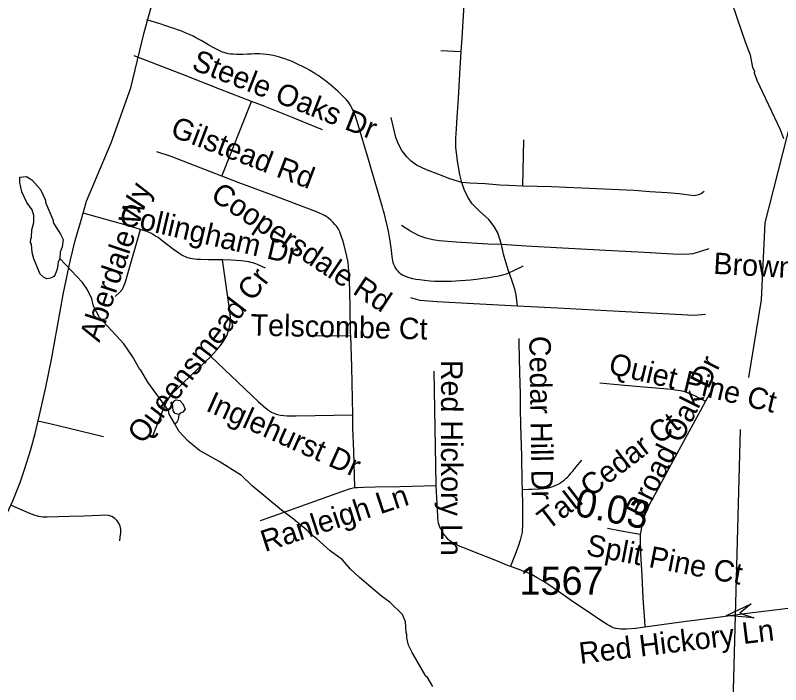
# Model space of a CAD drawing. Extents: x 1383679 to 1536984, y 460658 to 651027.
# Drawn here: x 1410412 to 1413802, y 513038 to 516004 of the extents above; entities that cross this region are included whole.
import ezdxf

# ---------------------------------------------------------------- set-up
doc = ezdxf.new("R2010")
doc.units = 0
for name, color, linetype in [('Exist Hydrographic Creek Single Shore', 7, 'Continuous'), ('Exist Hydrographic Misc Water Feature', 7, 'Continuous'), ('Exist Road Non-System Type 51', 7, 'Continuous'), ('Exist Road Non-System Type 51 Label', 7, 'Continuous'), ('Exist Road Primary NC Attributed', 7, 'Continuous'), ('Exist Road Secondary Mileage Hundredths English Label', 7, 'Continuous'), ('Exist Road Secondary Structure Pipe Attributed CELL', 7, 'Continuous'), ('Exist Road Secondary Type 51 Attributed', 7, 'Continuous'), ('Exist Road Secondary Type 51 Label', 7, 'Continuous'), ('Exist Road Secondary Type 51 Number Label', 7, 'Continuous')]:
    doc.layers.add(name, color=color, linetype=linetype)

msp = doc.modelspace()

# ---------------------------------------------------------------- linework, layer by layer
at = {"layer": 'Exist Hydrographic Creek Single Shore'}
for points in [[(1413660.1, 514398.6), (1413717.5, 514744), (1413732.5, 515085.1), (1413849.6, 515542.2), (1414049.5, 515922.2), (1414094.5, 516111.8), (1414181.5, 516287.2), (1414318.5, 516474.8), (1414371.5, 516631.3), (1414595.6, 517020.7), (1414757.5, 517624.7), (1414783.6, 518507.1), (1414752.5, 518632.5), (1414768.5, 519058.9), (1414826.6, 519458.1), (1414852.6, 519500.3), (1414961.6, 519531), (1415102.6, 519495.3)], [(1413547.4, 511006.6), (1413512.4, 511078.3), (1413459.4, 511322.4), (1413590.5, 512905.1), (1413623.3, 514169.3)]]:
    msp.add_lwpolyline(points, dxfattribs=at)
at = {"layer": 'Exist Hydrographic Misc Water Feature'}
for points in [[(1413584, 516063.5), (1413628.8, 515934.4), (1413644.1, 515886.3), (1413666.9, 515829.8), (1413677.7, 515773.6), (1413685.3, 515757.4), (1413685.1, 515749.4), (1413696.5, 515717.2), (1413799.8, 515498.9), (1413814.9, 515458.6)], [(1410609.7, 514925.9), (1410602.4, 514911.1), (1410597.7, 514879.2), (1410589.2, 514855.4), (1410583, 514847.5), (1410568.8, 514839.8), (1410552.7, 514836.2), (1410536.9, 514844.6), (1410523.1, 514856.9), (1410494.6, 514925.5), (1410487.3, 514953.7), (1410484, 514989.7), (1410480.2, 514997.8), (1410480.6, 515013.8), (1410484.7, 515021.7), (1410485.4, 515053.7), (1410494.1, 515085.5), (1410494.8, 515117.4), (1410487.4, 515141.6), (1410464, 515174.1), (1410441, 515222.6), (1410431.9, 515262.8), (1410432.4, 515286.8), (1410462.5, 515290), (1410486.2, 515275.5), (1410523.3, 515232.7), (1410544.4, 515188.3), (1410547.9, 515172.2), (1410578.4, 515099.5), (1410582.1, 515083.5), (1410613.1, 515034.8), (1410624.5, 515010.6), (1410619.8, 514978.7), (1410611.3, 514954.9), (1410609.7, 514925.9)], [(1411118.9, 514193.8), (1411093.8, 514236.3), (1411090.2, 514252.4), (1410998.9, 514378.4), (1410968.9, 514432.5), (1410964.1, 514435.2), (1410931.3, 514491.9), (1410892.5, 514548.7), (1410785.1, 514665.1), (1410758.1, 514715.7), (1410750.8, 514747.8), (1410731.7, 514788.2), (1410710.5, 514820.7), (1410609.7, 514925.9)], [(1411137.4, 514236), (1411119.9, 514239.8), (1411112.2, 514251.9), (1411108.9, 514284), (1411119.1, 514297.7), (1411125.2, 514299.6), (1411141.2, 514297.2), (1411154.8, 514282.9), (1411164.3, 514258.7), (1411154, 514245), (1411142, 514241.3), (1411137.4, 514236)], [(1411118.9, 514193.8), (1411129.5, 514202.7), (1411135.7, 514214.5), (1411137.1, 514222.8), (1411137.4, 514236)], [(1412262, 513030.6), (1412235.7, 513072.6), (1412230.9, 513075.3), (1412169.2, 513180.6), (1412153.8, 513213), (1412146.5, 513245.1), (1412146.9, 513261.1), (1412143.1, 513269.2), (1412140.1, 513317.2), (1412126.9, 513349.5), (1412072, 513402.7), (1412034.6, 513429.6), (1411936.4, 513513.7), (1411897.1, 513550.6), (1411862, 513591.3), (1411806.9, 513630.6), (1411748, 513683.9), (1411720.4, 513704.5), (1411702.8, 513722.9), (1411643.9, 513772.2), (1411590.7, 513811.4), (1411461.3, 513919.7), (1411414, 513965.3), (1411315.4, 514027.4), (1411228.3, 514075.4), (1411177.3, 514116.5), (1411136.2, 514161.4), (1411118.9, 514193.8)]]:
    msp.add_lwpolyline(points, dxfattribs=at)
at = {"layer": 'Exist Road Non-System Type 51'}
for p, q in [((1412296.1, 515848.8), (1412386.6, 515843.8)), ((1411327.6, 515291.2), (1411457.9, 515622.8)), ((1412659.9, 515247.8), (1412664, 515453.1)), ((1411713.9, 514583.4), (1411897.8, 514586))]:
    msp.add_line(p, q, dxfattribs=at)
for points in [[(1412386.6, 515843.8), (1412391.8, 515903.2), (1412400.8, 516052.2), (1412405.9, 516128.7)], [(1411509.2, 515832.7), (1411493.2, 515833.3), (1411482.2, 515833.3), (1411471, 515833.1), (1411459.1, 515832.7), (1411440.1, 515831.9), (1411420.7, 515831.2), (1411408.3, 515831), (1411391.5, 515831.1), (1411376.9, 515831.7), (1411364.7, 515832.7), (1411354.4, 515834.2), (1411341.1, 515837.7), (1411329.8, 515841.7), (1411321.7, 515845.2), (1411309, 515851.1), (1411300.4, 515855.5), (1411291.3, 515860.4), (1411270, 515872.4), (1411257.2, 515879.9), (1411243.2, 515887.9), (1411236, 515892.1), (1411221.3, 515900.2), (1411206.9, 515907.8), (1411199.9, 515911.4), (1411186.1, 515918), (1411172.5, 515924.1), (1411159, 515929.8), (1411145.2, 515935.2), (1411131.1, 515940.4), (1411116.2, 515945.6), (1411100.3, 515951), (1411091.9, 515953.7), (1411074.9, 515959.3), (1411058.3, 515964.6), (1411047.5, 515967.9), (1410994.5, 515984.9)], [(1412389.8, 515264.1), (1412380.6, 515298.3), (1412371.6, 515349.7), (1412363.5, 515419.1), (1412363.5, 515459.3), (1412365.6, 515501.6), (1412368.6, 515552.9), (1412374.6, 515635.5), (1412380.6, 515745.2), (1412386.6, 515843.8)], [(1411457.9, 515622.8), (1411321.6, 515675.3), (1411157.3, 515739.9), (1411118.4, 515755.5), (1410938.9, 515824.4)], [(1412660.6, 514892.5), (1412649.8, 514887.1), (1412633.3, 514879), (1412618, 514871.7), (1412599.2, 514863), (1412585.8, 514857.5), (1412575.5, 514854), (1412565.6, 514851.5), (1412558.5, 514849.9), (1412546.6, 514847.6), (1412533.2, 514845.2), (1412518.9, 514842.8), (1412501, 514839.9), (1412483.3, 514837.5), (1412464.6, 514835.3), (1412427.8, 514831.1), (1412406.3, 514828.9), (1412384.3, 514827), (1412363, 514825.6), (1412342.7, 514824.7), (1412323.6, 514824.2), (1412306, 514824.1), (1412290.1, 514824.4), (1412268.8, 514825.2), (1412249.2, 514826.4), (1412224.4, 514828.6), (1412201.7, 514831.5), (1412186.8, 514834), (1412173.3, 514837), (1412156.5, 514841.6), (1412138.1, 514847.8), (1412127.5, 514852.5), (1412119.9, 514857.3), (1412113.4, 514863.1), (1412107.2, 514870.2), (1412102.7, 514876), (1412097, 514884.5), (1412093.2, 514891.1), (1412088.9, 514900.7), (1412086.3, 514908.4), (1412084.2, 514916.7), (1412082.5, 514925.8), (1412081, 514935.7), (1412079.7, 514946.7), (1412077.9, 514963.7), (1412076.8, 514973.6), (1412075.5, 514984.8), (1412074.6, 514991), (1412073.6, 514997.7), (1412071.2, 515012.5), (1412069.8, 515020.8), (1412068.1, 515029.5), (1412064.5, 515048), (1412060.4, 515067.1), (1412056.1, 515086), (1412053.9, 515095.1), (1412051.6, 515104.1), (1412046.7, 515122.5), (1412041.1, 515142.7), (1412037.9, 515154), (1412030.6, 515179.5), (1411994.1, 515304.9), (1411976.2, 515365.6), (1411931.1, 515519.1), (1411916.8, 515561.3), (1411913.9, 515568.9), (1411908.8, 515581.1), (1411903.2, 515593.6), (1411898.5, 515602.9), (1411893, 515611.9), (1411888.1, 515618.7), (1411879, 515629.1), (1411870.2, 515638.7), (1411858.8, 515650.6), (1411850.1, 515659.2), (1411840.9, 515667.9), (1411830.9, 515677), (1411819.8, 515686.5), (1411807.5, 515696.7), (1411800.8, 515702.1), (1411786.3, 515713.4), (1411770.3, 515725.3), (1411752.9, 515737.4), (1411743.7, 515743.4), (1411734.2, 515749.4), (1411714.6, 515761.1), (1411704.6, 515766.7), (1411684.7, 515777.3), (1411665.3, 515786.9), (1411656, 515791.2), (1411638.2, 515798.9), (1411621.6, 515805.5), (1411606.1, 515811.1), (1411591.7, 515815.9), (1411578.3, 515820), (1411565.7, 515823.5), (1411553.7, 515826.4), (1411536.6, 515829.6), (1411525.5, 515831.2), (1411509.2, 515832.7)], [(1411772.3, 515496.9), (1411643.2, 515549.3), (1411502.9, 515605.4), (1411457.9, 515622.8)], [(1412389.8, 515264.1), (1412336.8, 515279.6), (1412288.1, 515299.3), (1412233.6, 515319.4), (1412189.4, 515340.6), (1412165.2, 515357.7), (1412146.1, 515376.8), (1412124, 515405), (1412109.9, 515433.2), (1412097.9, 515462.3), (1412086.8, 515507.7), (1412076.6, 515550.9)], [(1411327.6, 515291.2), (1411235, 515326.8), (1411101.9, 515377.9), (1411038.9, 515398.9)], [(1411897.8, 514586), (1411897.5, 514594.4), (1411894.6, 514713.7), (1411891.8, 514833.8), (1411890.9, 514856.3), (1411890, 514869.9), (1411888.1, 514891.6), (1411886.3, 514908.4), (1411880.2, 514937.3), (1411867.7, 514992.2), (1411862, 515010.4), (1411855.9, 515027.2), (1411849.4, 515044.8), (1411843.9, 515056.4), (1411836.4, 515067.7), (1411829, 515076.5), (1411819.2, 515087.2), (1411810.4, 515096.4), (1411798.2, 515107.3), (1411785.2, 515115.2), (1411772.1, 515122.2), (1411759.9, 515127.7), (1411746.4, 515133.8), (1411574.8, 515199), (1411399.1, 515263.7), (1411327.6, 515291.2)], [(1412564.9, 514988.3), (1412548.8, 515039.7), (1412533.6, 515068.8), (1412509.5, 515100), (1412468.2, 515136.2), (1412435, 515168.5), (1412415.9, 515198.7), (1412399.8, 515232.9), (1412389.8, 515264.1)], [(1412659.9, 515247.8), (1412596.6, 515250.8), (1412557.9, 515252), (1412493.4, 515257), (1412424.9, 515261.1), (1412389.8, 515264.1)], [(1413463.4, 515222.8), (1413449.6, 515213), (1413437.2, 515208.4), (1413419.2, 515204.8), (1413352.2, 515213.7), (1413298.8, 515217.6), (1413223, 515222.3), (1413153.6, 515228), (1412920.1, 515238.8), (1412786.9, 515244.4), (1412659.9, 515247.8)], [(1410966.7, 515055), (1410933.6, 515065.5), (1410902.8, 515074.8), (1410712.2, 515127.1)], [(1412564.9, 514988.3), (1412504.4, 514990.3), (1412364.6, 514998.3), (1412289.1, 515004.4), (1412260.9, 515009.4), (1412230.6, 515016.5), (1412197.5, 515028.6), (1412160.2, 515048.7), (1412122, 515072.8)], [(1410854.6, 514758.1), (1410875.8, 514778.1), (1410886.6, 514790.5), (1410892.2, 514801.7), (1410899.7, 514822.6), (1410966.7, 515055)], [(1411330.3, 514920), (1411295.2, 514920.4), (1411267.8, 514920.8), (1411232.3, 514921.7), (1411217.5, 514922.6), (1411206.3, 514923.4), (1411195.7, 514924.9), (1411186.8, 514926.6), (1411183.7, 514927.4), (1411175.6, 514929.9), (1411166.2, 514933.4), (1411158.3, 514936.9), (1411150.6, 514941.2), (1411143, 514945.8), (1411136.2, 514950.1), (1411112.9, 514966.8), (1411063.4, 515005.5), (1411045, 515019.1), (1411038.6, 515023.3), (1411031, 515027.7), (1411024, 515031.8), (1411015.5, 515036.7), (1411008.2, 515040.2), (1411002.5, 515043.2), (1410994.7, 515046.2), (1410966.7, 515055)], [(1412636.4, 514717.6), (1412629.8, 514766), (1412624, 514790.6), (1412610.1, 514835.3), (1412596.1, 514871.6), (1412585, 514909.8), (1412573.9, 514946), (1412564.9, 514988.3)], [(1413483, 514969.6), (1413447.1, 514957.4), (1413412.4, 514948), (1413380.1, 514944), (1413324.9, 514946.2), (1413198.8, 514952.5), (1413055, 514961.1), (1412862.2, 514970.8), (1412675, 514981.2), (1412564.9, 514988.3)], [(1411278.5, 514492.5), (1411305.6, 514522.1), (1411320, 514539.5), (1411330.5, 514553.3), (1411339.4, 514567.5), (1411348.5, 514584.2), (1411354.3, 514598.8), (1411358.6, 514612.3), (1411361.5, 514623.7), (1411363.6, 514636.4), (1411364.6, 514650.6), (1411365.3, 514663.7), (1411363.9, 514677.6), (1411361.9, 514693.7), (1411330.3, 514920)], [(1411520.8, 514883.2), (1411484.3, 514899.7), (1411477.2, 514902.6), (1411464.5, 514906.7), (1411454.9, 514909.3), (1411446.1, 514911.3), (1411436.5, 514913.4), (1411425, 514915.2), (1411412.7, 514916.9), (1411368.7, 514919.5), (1411330.3, 514920)], [(1412162.2, 514753.8), (1412204.5, 514742.7), (1412280, 514736.7), (1412441.1, 514727.6), (1412636.4, 514717.6)], [(1412636.4, 514717.6), (1412813.4, 514707.5), (1413031.9, 514696.4), (1413418.4, 514675.2), (1413469.6, 514680.3)], [(1411906.5, 514234), (1411902.8, 514446.4), (1411897.8, 514586)], [(1412641.8, 514572.8), (1412642.6, 514551.5), (1412645.6, 514419.8), (1412647.6, 514326.8), (1412648, 514262.5), (1412649.3, 514187.4), (1412653.6, 514051.4), (1412655.6, 513938.2), (1412656.5, 513903.2)], [(1411022, 514141), (1411040.8, 514189), (1411068.6, 514260.6), (1411074.1, 514274.6), (1411080.7, 514288.4), (1411087.4, 514300), (1411092.5, 514307.6), (1411097.9, 514314.9), (1411104.9, 514324.3), (1411111.5, 514332.4), (1411124.4, 514345.3), (1411154.3, 514374.4), (1411251, 514466.8), (1411278.5, 514492.5)], [(1411278.5, 514492.5), (1411487.8, 514293.5), (1411510.8, 514272.6), (1411529.8, 514257.2), (1411538.5, 514251.2), (1411547.5, 514246), (1411559.9, 514240.1), (1411573.1, 514235.3), (1411586.8, 514232.2), (1411601.7, 514230.4), (1411617, 514229.3), (1411628.9, 514229.1), (1411656.7, 514230), (1411906.5, 514234)], [(1412276.7, 513920.4), (1412276.5, 513923.8), (1412266.8, 514427.6)], [(1413000.7, 514375.1), (1413094, 514367.2), (1413178.5, 514359.7), (1413266.2, 514352.3), (1413318.3, 514347.7), (1413335.1, 514345.3), (1413348.1, 514342.9), (1413358.4, 514341), (1413370.2, 514338.1), (1413380.6, 514335.3), (1413390.7, 514331.6), (1413402.1, 514327.4), (1413413.5, 514322.8), (1413419.6, 514320.1), (1413440, 514309.5), (1413468.4, 514293.8)], [(1413511.9, 514373.8), (1413486.5, 514326.9), (1413468.4, 514293.8)], [(1413468.4, 514293.8), (1413446.1, 514253.2), (1413370.2, 514112.7), (1413296.6, 513977.1), (1413250.8, 513891.1), (1413222.7, 513840.9), (1413207.8, 513810.1), (1413204.3, 513801.5), (1413200.4, 513790.6), (1413196, 513774.4), (1413190.6, 513754), (1413186, 513735), (1413182.5, 513718.8), (1413180.7, 513708.9), (1413180.2, 513704.3)], [(1411916.4, 513911.4), (1411910.9, 514072.9), (1411907.5, 514176.2), (1411906.5, 514234)], [(1410803.4, 514136.6), (1410645.2, 514174.6), (1410571.4, 514192.2), (1410512.9, 514205.8)], [(1412656.5, 513903.2), (1412686, 513904.3), (1412701.9, 513905), (1412734.3, 513906.2), (1412751.8, 513907), (1412764.5, 513908.7), (1412774, 513910.8), (1412784.3, 513913.6), (1412793.3, 513916.6), (1412803.2, 513920.6), (1412813.1, 513925.1), (1412822.1, 513930.3), (1412830.3, 513935.5), (1412839.1, 513941.6), (1412846.5, 513947.3), (1412852.6, 513952.7), (1412857.6, 513957.9), (1412865.3, 513965.6), (1412873.1, 513974.7), (1412881.2, 513984.9), (1412890.2, 513995.9), (1412896.5, 514003.2), (1412896.7, 514003.4), (1412921.7, 514032.9)], [(1411498.7, 513765.8), (1411557.2, 513785.6), (1411858.6, 513894.5), (1411891.9, 513906.3), (1411898.8, 513908.1), (1411908.6, 513910.3), (1411916.4, 513911.4)], [(1411916.4, 513911.4), (1411918.2, 513911.6), (1411928.5, 513912.2), (1411955.4, 513913.7), (1412006.6, 513914.5), (1412115.9, 513916.9), (1412276.7, 513920.4)], [(1412605.3, 513562.5), (1412589.2, 513568.4), (1412540.2, 513588.1), (1412465.1, 513617.6), (1412393.7, 513645.6), (1412375.7, 513653.2), (1412364.7, 513658.6), (1412357.5, 513662.3), (1412349.6, 513666.9), (1412342.6, 513671.5), (1412336.7, 513675.9), (1412329.9, 513682.1), (1412322.9, 513689.1), (1412318.6, 513694), (1412313.1, 513701), (1412304.1, 513714.4), (1412299.4, 513722.8), (1412294.8, 513731.4), (1412292.7, 513736.6), (1412289.5, 513744.7), (1412287.2, 513753.8), (1412285.2, 513765.1), (1412284, 513775.2), (1412282.9, 513786.9), (1412281, 513838.6), (1412276.7, 513920.4)], [(1412656.5, 513903.2), (1412658.4, 513833.5), (1412658.4, 513768.8), (1412658, 513743.6), (1412657.3, 513723.4), (1412656.4, 513714.4), (1412654.4, 513702.2), (1412651.5, 513690.4), (1412648, 513678.8), (1412639.1, 513650.8), (1412622.4, 513607), (1412608.4, 513570.2), (1412605.3, 513562.5)], [(1410875.1, 513675.8), (1410877.1, 513691.6), (1410879.4, 513710.9), (1410879.4, 513726.7), (1410876.6, 513740.1), (1410870.6, 513754.3), (1410862.8, 513764.5), (1410851.1, 513775.6), (1410840.1, 513782.6), (1410825.8, 513787.2), (1410812.9, 513788.6), (1410785.1, 513788.1), (1410717.2, 513785.3), (1410651.6, 513783), (1410553.2, 513779.8), (1410534.4, 513779.8), (1410517.2, 513782.6), (1410499.8, 513787.2), (1410476.6, 513796.8), (1410442.9, 513811.7), (1410392.9, 513834.2)], [(1413180.2, 513704.3), (1413179.8, 513699.8), (1413179.4, 513690.8), (1413179.4, 513680.7), (1413181.3, 513618), (1413186.3, 513521.2), (1413191.5, 513421.9), (1413198.4, 513323), (1413200, 513293.4)], [(1413200, 513293.4), (1413158.4, 513287.6), (1413119.2, 513284.2), (1413103.3, 513283.9), (1413094.2, 513284.6), (1413084.2, 513285.7), (1413072.2, 513287.7), (1413062.2, 513290.3), (1413054.3, 513293.4), (1413046.6, 513297.3), (1413033.5, 513304.5), (1413009.6, 513319.3), (1412949.1, 513360.2), (1412893.5, 513398.2), (1412827.8, 513444.3), (1412775.5, 513479.9), (1412747.1, 513497.8), (1412723.9, 513511.8), (1412701.6, 513524.4), (1412677.3, 513535.1), (1412661.2, 513541.8), (1412643.9, 513548.1), (1412605.3, 513562.5)], [(1413889.2, 513383.2), (1413800.1, 513371.3), (1413664.6, 513354.5), (1413522.8, 513336.1), (1413382.6, 513317.6), (1413252.7, 513300.7), (1413200, 513293.4)]]:
    msp.add_lwpolyline(points, dxfattribs=at)
at = {"layer": 'Exist Road Primary NC Attributed'}
msp.add_lwpolyline([(1409747.8, 512561.3), (1409998.3, 513064.3), (1410344, 513730.6), (1410401.4, 513852.3), (1410419.8, 513897), (1410433.9, 513934.6), (1410453.2, 513991), (1410480.8, 514080), (1410499.9, 514151.8), (1410522.5, 514245.8), (1410546.9, 514357), (1410572.1, 514479.6), (1410626.3, 514774.6), (1410655.6, 514914.6), (1410678.2, 515006.9), (1410700.4, 515086.8), (1410727.8, 515180.8), (1410837.6, 515438.7), (1410923.6, 515683.5), (1410983.1, 515928.4), (1411020.7, 516060.5), (1411187.7, 516935.7)], dxfattribs=at)
at = {"layer": 'Exist Road Secondary Structure Pipe Attributed CELL'}
msp.add_lwpolyline([(1413682.7, 513334.3), (1413561.2, 513344.3), (1413671.4, 513396.4), (1413621.2, 513355.2)], close=True, dxfattribs=at)
at = {"layer": 'Exist Road Secondary Type 51 Attributed'}
msp.add_lwpolyline([(1413180.2, 513704.3), (1413154.6, 513707.5), (1413096.1, 513718.6), (1413035.3, 513730.4)], dxfattribs=at)

# ---------------------------------------------------------------- texts
at = {"layer": 'Exist Road Non-System Type 51 Label'}
for s, rotation, p in [('Steele Oaks Dr', 338.6258, (1411188.3, 515766.5)), ('Gilstead Rd', 339.0532, (1411094.2, 515470.6)), ('Aberdale Wy', 71.4235, (1410784.6, 514552.3)), ('Coopersdale Rd', 326.4546, (1411271.8, 515191.4)), ('Collingham Dr', 346.9425, (1410867.7, 515079.2)), ('Brownfield Trail Ct', 356.7861, (1413502.1, 514858.8)), ('Queensmead Cr', 52.4223, (1410976.6, 514099.8)), ('Telscombe Ct', 358.6747, (1411453.4, 514585.5)), ('Cedar Hill Dr', 270.9018, (1412688.3, 514582.9)), ('Quiet Pine Ct', 346.55, (1413034.9, 514418)), ('Broad Oak Dr', 63.4347, (1413193.2, 513769.6)), ('Red Hickory Ln', 269.9396, (1412298.2, 514477.6)), ('Inglehurst Dr', 335.8105, (1411251.5, 514253.9)), ('Tall Cedar Ct', 37.6646, (1412770.9, 513719.4)), ('Ranleigh Ln', 18.1843, (1411517.9, 513625.6)), ('Red Hickory Ln', 6.9521, (1412914.5, 513129.8))]:
    msp.add_text(s, height=95, rotation=rotation, dxfattribs=at).set_placement(p)
at = {"layer": 'Exist Road Secondary Mileage Hundredths English Label'}
msp.add_text('0.03', height=125, rotation=348.9586, dxfattribs=at).set_placement((1412884.6, 513788.1))
at = {"layer": 'Exist Road Secondary Type 51 Label'}
msp.add_text('Split Pine Ct', height=95, rotation=349.0991, dxfattribs=at).set_placement((1412936.1, 513613.2))
at = {"layer": 'Exist Road Secondary Type 51 Number Label'}
msp.add_text('1567', height=125, dxfattribs=at).set_placement((1412645.5, 513436.3))

doc.saveas('drawing.dxf')
